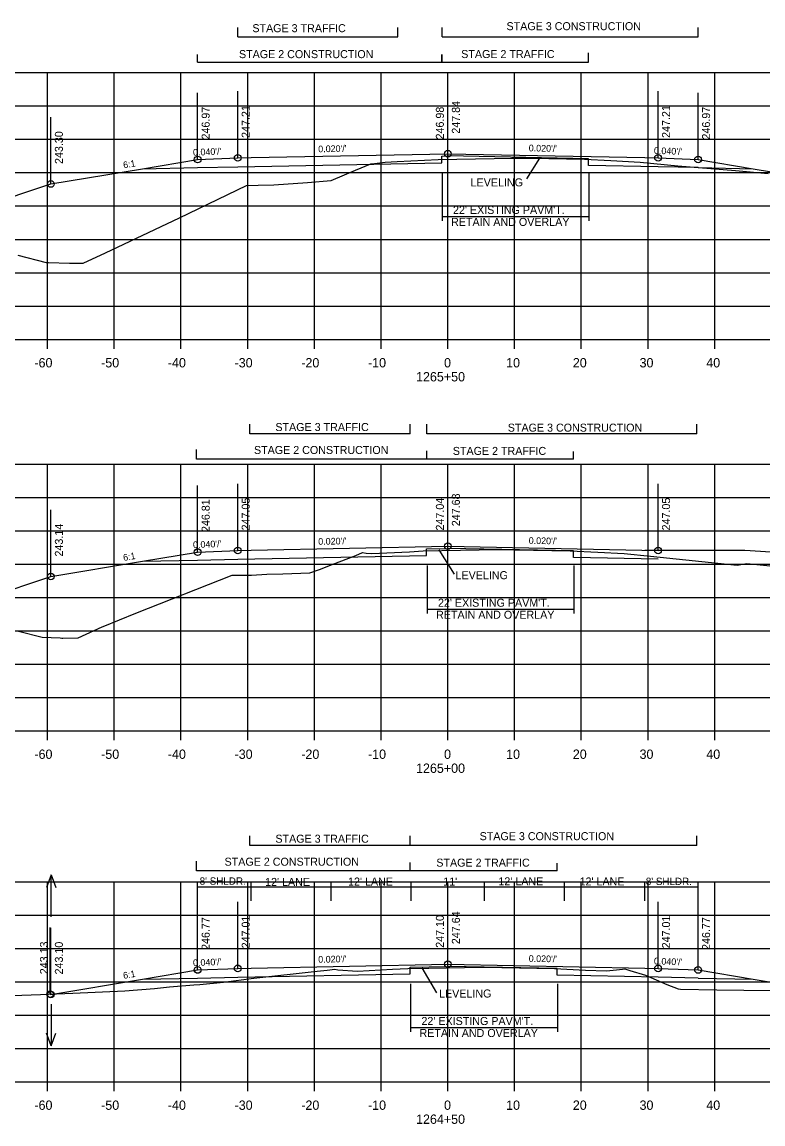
# Model space of a CAD drawing. Extents: x 1342547 to 1344156, y -1532351 to -1517216.
# Drawn here: x 1342639 to 1342750.1, y -1525084 to -1524918.8 of the extents above; entities that cross this region are included whole.
import ezdxf

# ---------------------------------------------------------------- set-up
doc = ezdxf.new("R2010")
doc.units = 0
for name, color, linetype in [('R_Alt Surface', 7, 'Continuous'), ('R_Axis', 7, 'Continuous'), ('R_Axis Annot', 7, 'Continuous'), ('R_Draft', 7, 'Continuous'), ('R_Drive', 7, 'Continuous'), ('R_Exist Surface', 7, 'Continuous'), ('R_Fin Surface', 7, 'Continuous'), ('R_Grid', 7, 'Continuous'), ('R_No Plot', 7, 'Continuous'), ('R_Water', 7, 'Continuous'), ('R_Xsect Elev', 7, 'Continuous'), ('R_Xsect Slope', 7, 'Continuous')]:
    doc.layers.add(name, color=color, linetype=linetype)

msp = doc.modelspace()

# ---------------------------------------------------------------- linework, layer by layer
at = {"layer": 'R_Alt Surface'}
for points in [[(1342701.95, -1524939.86), (1342701.95, -1524938.86), (1342702.87, -1524938.84)], [(1342723.97, -1524940.27), (1342723.97, -1524939.27), (1342702.87, -1524938.84)], [(1342657.09, -1524940.76), (1342665.37, -1524940.59)], [(1342665.37, -1524940.59), (1342671.37, -1524940.47), (1342701.95, -1524939.86)], [(1342740.37, -1524940.59), (1342734.37, -1524940.47), (1342723.97, -1524940.27)], [(1342740.37, -1524940.59), (1342748.64, -1524940.76)], [(1342665.37, -1524999.44), (1342671.37, -1524999.32), (1342699.69, -1524998.76)], [(1342699.69, -1524998.76), (1342699.69, -1524997.76), (1342702.87, -1524997.69)], [(1342721.72, -1524999.07), (1342721.72, -1524998.07), (1342702.87, -1524997.69)], [(1342657.09, -1524999.61), (1342665.37, -1524999.44)], [(1342734.37, -1524999.32), (1342721.72, -1524999.07)], [(1342665.37, -1525062.11), (1342671.37, -1525061.99), (1342697.22, -1525061.47)], [(1342697.22, -1525061.47), (1342697.22, -1525060.47), (1342702.87, -1525060.36)], [(1342719.25, -1525061.68), (1342719.25, -1525060.68), (1342702.87, -1525060.36)], [(1342657.09, -1525062.27), (1342665.37, -1525062.11)], [(1342740.37, -1525062.11), (1342734.37, -1525061.99), (1342719.25, -1525061.68)], [(1342740.37, -1525062.11), (1342748.64, -1525062.27)]]:
    msp.add_lwpolyline(points, dxfattribs=at)
at = {"layer": 'R_Axis'}
for p, q in [((1342562.87, -1524966.35), (1342842.87, -1524966.35)), ((1342642.87, -1524967.75), (1342642.87, -1524966.35)), ((1342652.87, -1524967.75), (1342652.87, -1524966.35)), ((1342662.87, -1524967.75), (1342662.87, -1524966.35)), ((1342672.87, -1524967.75), (1342672.87, -1524966.35)), ((1342682.87, -1524967.75), (1342682.87, -1524966.35)), ((1342692.87, -1524967.75), (1342692.87, -1524966.35)), ((1342702.87, -1524967.75), (1342702.87, -1524966.35)), ((1342712.87, -1524967.75), (1342712.87, -1524966.35)), ((1342722.87, -1524967.75), (1342722.87, -1524966.35)), ((1342732.87, -1524967.75), (1342732.87, -1524966.35)), ((1342742.87, -1524967.75), (1342742.87, -1524966.35)), ((1342562.87, -1525025.04), (1342842.87, -1525025.04)), ((1342642.87, -1525026.44), (1342642.87, -1525025.04)), ((1342652.87, -1525026.44), (1342652.87, -1525025.04)), ((1342662.87, -1525026.44), (1342662.87, -1525025.04)), ((1342672.87, -1525026.44), (1342672.87, -1525025.04)), ((1342682.87, -1525026.44), (1342682.87, -1525025.04)), ((1342692.87, -1525026.44), (1342692.87, -1525025.04)), ((1342702.87, -1525026.44), (1342702.87, -1525025.04)), ((1342712.87, -1525026.44), (1342712.87, -1525025.04)), ((1342722.87, -1525026.44), (1342722.87, -1525025.04)), ((1342732.87, -1525026.44), (1342732.87, -1525025.04)), ((1342742.87, -1525026.44), (1342742.87, -1525025.04)), ((1342562.87, -1525077.66), (1342842.87, -1525077.66)), ((1342642.87, -1525079.06), (1342642.87, -1525077.66)), ((1342652.87, -1525079.06), (1342652.87, -1525077.66)), ((1342662.87, -1525079.06), (1342662.87, -1525077.66)), ((1342672.87, -1525079.06), (1342672.87, -1525077.66)), ((1342682.87, -1525079.06), (1342682.87, -1525077.66)), ((1342692.87, -1525079.06), (1342692.87, -1525077.66)), ((1342702.87, -1525079.06), (1342702.87, -1525077.66)), ((1342712.87, -1525079.06), (1342712.87, -1525077.66)), ((1342722.87, -1525079.06), (1342722.87, -1525077.66)), ((1342732.87, -1525079.06), (1342732.87, -1525077.66)), ((1342742.87, -1525079.06), (1342742.87, -1525077.66))]:
    msp.add_line(p, q, dxfattribs=at)
at = {"layer": 'R_Draft'}
for p, q in [((1342671.37, -1524921), (1342671.37, -1524919.57)), ((1342671.37, -1524921), (1342695.37, -1524921)), ((1342695.37, -1524921), (1342695.37, -1524919.57)), ((1342702, -1524921), (1342702, -1524919.57)), ((1342702, -1524921), (1342740.37, -1524921)), ((1342740.37, -1524921), (1342740.37, -1524919.57)), ((1342665.37, -1524924.8), (1342665.37, -1524923.65)), ((1342701.95, -1524924.89), (1342701.95, -1524923.65)), ((1342702, -1524924.89), (1342702, -1524923.65)), ((1342723.97, -1524924.8), (1342723.97, -1524923.37)), ((1342665.37, -1524924.8), (1342701.95, -1524924.8)), ((1342701.95, -1524924.8), (1342723.97, -1524924.8)), ((1342702, -1524941.38), (1342702, -1524948.58)), ((1342724.01, -1524941.38), (1342724.01, -1524948.58)), ((1342702, -1524947.9), (1342724.01, -1524947.9)), ((1342673.2, -1524980.5), (1342673.2, -1524979.07)), ((1342697.2, -1524980.5), (1342673.2, -1524980.5)), ((1342697.2, -1524980.5), (1342697.2, -1524979.07)), ((1342699.71, -1524980.5), (1342699.71, -1524979.07)), ((1342740.2, -1524980.5), (1342699.71, -1524980.5)), ((1342740.2, -1524980.5), (1342740.2, -1524979.07)), ((1342665.19, -1524984.3), (1342665.19, -1524982.87)), ((1342699.71, -1524984.3), (1342699.71, -1524983.06)), ((1342699.71, -1524984.3), (1342699.71, -1524983.15)), ((1342721.71, -1524984.3), (1342721.71, -1524983.15)), ((1342721.71, -1524984.3), (1342721.71, -1524983.15)), ((1342699.71, -1524984.3), (1342665.19, -1524984.3)), ((1342721.71, -1524984.3), (1342699.71, -1524984.3)), ((1342699.75, -1525000.27), (1342699.75, -1525007.47)), ((1342721.75, -1525000.27), (1342721.75, -1525007.47)), ((1342699.75, -1525006.8), (1342721.75, -1525006.8)), ((1342673.2, -1525042.23), (1342673.2, -1525040.8)), ((1342697.2, -1525042.23), (1342697.2, -1525040.8)), ((1342740.2, -1525042.23), (1342740.2, -1525040.8)), ((1342697.2, -1525042.23), (1342673.2, -1525042.23)), ((1342740.2, -1525042.23), (1342697.23, -1525042.23)), ((1342665.19, -1525046.02), (1342665.19, -1525044.59)), ((1342697.23, -1525046.02), (1342697.23, -1525044.78)), ((1342697.23, -1525046.02), (1342697.23, -1525044.88)), ((1342719.23, -1525046.02), (1342719.23, -1525044.88)), ((1342719.23, -1525046.02), (1342719.23, -1525044.88)), ((1342697.23, -1525046.02), (1342665.19, -1525046.02)), ((1342719.23, -1525046.02), (1342697.23, -1525046.02)), ((1342697.27, -1525062.98), (1342697.27, -1525070.18)), ((1342719.28, -1525062.98), (1342719.28, -1525070.18)), ((1342697.27, -1525069.51), (1342719.28, -1525069.51))]:
    msp.add_line(p, q, dxfattribs=at)
at = {"layer": 'R_Drive'}
for points in [[(1342732.37, -1524997.95), (1342747.37, -1524997.95), (1342811.69, -1525002.12)], [(1342734.37, -1524997.99), (1342747.37, -1524997.95), (1342811.69, -1525002.12)]]:
    msp.add_lwpolyline(points, dxfattribs=at)
at = {"layer": 'R_Exist Surface'}
for points in [[(1342638.4, -1524953.74), (1342642.65, -1524954.82), (1342643, -1524954.84), (1342646.15, -1524954.93), (1342647.99, -1524954.91), (1342648.19, -1524954.91), (1342651.57, -1524953.37), (1342662.63, -1524948.12), (1342672.69, -1524943.29), (1342674.45, -1524943.24), (1342676.79, -1524943.17), (1342681.82, -1524942.83), (1342685.4, -1524942.55), (1342689.03, -1524940.99), (1342691.3, -1524940.02), (1342691.89, -1524939.96), (1342693.45, -1524939.78), (1342695.25, -1524939.7), (1342701.44, -1524939.4), (1342709.79, -1524939.22), (1342712.46, -1524939.16), (1342715.3, -1524939.2), (1342723.37, -1524939.34), (1342727.29, -1524939.55), (1342731.68, -1524939.77), (1342737.36, -1524940.35), (1342745.98, -1524941.05), (1342750.86, -1524941.5)], [(1342638.53, -1525010.07), (1342642.05, -1525010.97), (1342644.75, -1525011.11), (1342645, -1525011.12), (1342645.15, -1525011.12), (1342647.45, -1525011.1), (1342651.08, -1525009.45), (1342651.23, -1525009.41), (1342656.11, -1525007.41), (1342670.52, -1525001.71), (1342673.43, -1525001.68), (1342675.74, -1525001.57), (1342678.14, -1525001.5), (1342682.16, -1525001.37), (1342683.63, -1525000.85), (1342685.54, -1525000.11), (1342689.07, -1524998.75), (1342690.07, -1524998.32), (1342690.6, -1524998.38), (1342691.47, -1524998.47), (1342697.12, -1524998.18), (1342699.19, -1524998.07), (1342701.96, -1524998.02), (1342710.37, -1524997.84), (1342712.94, -1524997.9), (1342721.2, -1524998.06), (1342725.33, -1524998.26), (1342729.28, -1524998.46), (1342733.26, -1524998.83), (1342746.22, -1525000.2), (1342747.37, -1525000), (1342747.69, -1524999.95), (1342754.12, -1525000.59)], [(1342630.63, -1525064.99), (1342641.81, -1525064.58), (1342646.68, -1525064.39), (1342654.46, -1525064), (1342658.92, -1525063.69), (1342661.15, -1525063.43), (1342664.79, -1525063.1), (1342665.69, -1525063.08), (1342669.22, -1525062.73), (1342673.81, -1525062.1), (1342683.26, -1525061.06), (1342684.76, -1525060.92), (1342685.91, -1525060.79), (1342686.4, -1525060.85), (1342689.34, -1525061.06), (1342694.57, -1525060.79), (1342696.85, -1525060.68), (1342700.01, -1525060.62), (1342708.02, -1525060.46), (1342710.94, -1525060.52), (1342718.87, -1525060.68), (1342723.52, -1525060.9), (1342726.67, -1525061.04), (1342728.14, -1525060.87), (1342729.06, -1525060.76), (1342729.37, -1525060.71), (1342730.15, -1525060.98), (1342732.49, -1525061.68), (1342735.71, -1525063.06), (1342737.41, -1525063.71), (1342737.74, -1525063.77), (1342743.17, -1525063.86), (1342751.29, -1525063.96)]]:
    msp.add_lwpolyline(points, dxfattribs=at)
at = {"layer": 'R_Fin Surface'}
for points in [[(1342621.39, -1524948.99), (1342623.46, -1524949.68), (1342643.37, -1524943.05), (1342657.09, -1524940.76), (1342665.37, -1524939.38), (1342671.37, -1524939.14), (1342673.37, -1524939.1), (1342702.87, -1524938.51), (1342732.37, -1524939.1), (1342734.37, -1524939.14), (1342740.37, -1524939.38), (1342748.64, -1524940.76), (1342762.37, -1524943.05), (1342763.75, -1524943.51), (1342767.83, -1524942.15)], [(1342621.12, -1525006.85), (1342624.82, -1525008.08), (1342643.37, -1525001.9), (1342657.09, -1524999.61), (1342665.37, -1524998.23), (1342671.37, -1524997.99), (1342673.37, -1524997.95), (1342702.87, -1524997.36), (1342734.37, -1524997.99)], [(1342643.27, -1525064.53), (1342643.37, -1525064.56), (1342657.09, -1525062.27), (1342665.37, -1525060.89), (1342671.37, -1525060.65), (1342673.37, -1525060.61), (1342702.87, -1525060.02), (1342732.37, -1525060.61), (1342734.37, -1525060.65), (1342740.37, -1525060.89), (1342748.64, -1525062.27), (1342762.37, -1525064.56), (1342762.84, -1525064.72), (1342763.82, -1525064.39)]]:
    msp.add_lwpolyline(points, dxfattribs=at)
at = {"layer": 'R_Grid'}
for p, q in [((1342562.87, -1524926.35), (1342842.87, -1524926.35)), ((1342642.87, -1524966.35), (1342642.87, -1524926.35)), ((1342652.87, -1524966.35), (1342652.87, -1524926.35)), ((1342662.87, -1524966.35), (1342662.87, -1524926.35)), ((1342672.87, -1524966.35), (1342672.87, -1524926.35)), ((1342682.87, -1524966.35), (1342682.87, -1524926.35)), ((1342692.87, -1524966.35), (1342692.87, -1524926.35)), ((1342702.87, -1524966.35), (1342702.87, -1524926.35)), ((1342712.87, -1524966.35), (1342712.87, -1524926.35)), ((1342722.87, -1524966.35), (1342722.87, -1524926.35)), ((1342732.87, -1524966.35), (1342732.87, -1524926.35)), ((1342742.87, -1524966.35), (1342742.87, -1524926.35)), ((1342562.87, -1524931.35), (1342842.87, -1524931.35)), ((1342562.87, -1524936.35), (1342842.87, -1524936.35)), ((1342562.87, -1524941.35), (1342842.87, -1524941.35)), ((1342562.87, -1524946.35), (1342842.87, -1524946.35)), ((1342562.87, -1524951.35), (1342842.87, -1524951.35)), ((1342562.87, -1524956.35), (1342842.87, -1524956.35)), ((1342562.87, -1524961.35), (1342842.87, -1524961.35)), ((1342562.87, -1524966.35), (1342842.87, -1524966.35)), ((1342562.87, -1524985.04), (1342842.87, -1524985.04)), ((1342642.87, -1525025.04), (1342642.87, -1524985.04)), ((1342652.87, -1525025.04), (1342652.87, -1524985.04)), ((1342662.87, -1525025.04), (1342662.87, -1524985.04)), ((1342672.87, -1525025.04), (1342672.87, -1524985.04)), ((1342682.87, -1525025.04), (1342682.87, -1524985.04)), ((1342692.87, -1525025.04), (1342692.87, -1524985.04)), ((1342702.87, -1525025.04), (1342702.87, -1524985.04)), ((1342712.87, -1525025.04), (1342712.87, -1524985.04)), ((1342722.87, -1525025.04), (1342722.87, -1524985.04)), ((1342732.87, -1525025.04), (1342732.87, -1524985.04)), ((1342742.87, -1525025.04), (1342742.87, -1524985.04)), ((1342562.87, -1524990.04), (1342842.87, -1524990.04)), ((1342562.87, -1524995.04), (1342842.87, -1524995.04)), ((1342562.87, -1525000.04), (1342842.87, -1525000.04)), ((1342562.87, -1525005.04), (1342842.87, -1525005.04)), ((1342562.87, -1525010.04), (1342842.87, -1525010.04)), ((1342562.87, -1525015.04), (1342842.87, -1525015.04)), ((1342562.87, -1525020.04), (1342842.87, -1525020.04)), ((1342562.87, -1525025.04), (1342842.87, -1525025.04)), ((1342562.87, -1525047.66), (1342842.87, -1525047.66)), ((1342642.87, -1525077.66), (1342642.87, -1525047.66)), ((1342652.87, -1525077.66), (1342652.87, -1525047.66)), ((1342662.87, -1525077.66), (1342662.87, -1525047.66)), ((1342672.87, -1525077.66), (1342672.87, -1525047.66)), ((1342682.87, -1525077.66), (1342682.87, -1525047.66)), ((1342692.87, -1525077.66), (1342692.87, -1525047.66)), ((1342702.87, -1525077.66), (1342702.87, -1525047.66)), ((1342712.87, -1525077.66), (1342712.87, -1525047.66)), ((1342722.87, -1525077.66), (1342722.87, -1525047.66)), ((1342732.87, -1525077.66), (1342732.87, -1525047.66)), ((1342742.87, -1525077.66), (1342742.87, -1525047.66)), ((1342562.87, -1525052.66), (1342842.87, -1525052.66)), ((1342562.87, -1525057.66), (1342842.87, -1525057.66)), ((1342562.87, -1525062.66), (1342842.87, -1525062.66)), ((1342562.87, -1525067.66), (1342842.87, -1525067.66)), ((1342562.87, -1525072.66), (1342842.87, -1525072.66)), ((1342562.87, -1525077.66), (1342842.87, -1525077.66))]:
    msp.add_line(p, q, dxfattribs=at)
at = {"layer": 'R_No Plot'}
for centre in [(1342665.37, -1524939.38), (1342671.37, -1524939.14), (1342702.87, -1524938.51), (1342734.37, -1524939.14), (1342740.37, -1524939.38), (1342643.37, -1524943.05), (1342702.87, -1524997.36), (1342665.37, -1524998.23), (1342671.37, -1524997.99), (1342734.37, -1524997.99), (1342643.37, -1525001.9), (1342702.87, -1525060.02), (1342665.37, -1525060.89), (1342671.37, -1525060.65), (1342734.37, -1525060.65), (1342740.37, -1525060.89), (1342643.27, -1525064.53), (1342643.27, -1525064.53), (1342643.37, -1525064.56)]:
    msp.add_circle(centre, 0.5, dxfattribs=at)
at = {"layer": 'R_Water'}
for p, q in [((1342643.43, -1525046.62), (1342642.73, -1525048.54)), ((1342643.43, -1525052.91), (1342643.43, -1525046.62)), ((1342643.43, -1525046.62), (1342644.13, -1525048.54)), ((1342643.42, -1525066), (1342643.42, -1525072.28)), ((1342643.42, -1525072.28), (1342642.72, -1525070.36)), ((1342643.42, -1525072.28), (1342644.12, -1525070.36))]:
    msp.add_line(p, q, dxfattribs=at)
at = {"layer": 'R_Xsect Elev'}
for p, q in [((1342665.37, -1524939.38), (1342665.37, -1524929.38)), ((1342671.37, -1524939.14), (1342671.37, -1524929.14)), ((1342702.87, -1524938.51), (1342702.87, -1524928.51)), ((1342702.87, -1524939.37), (1342702.87, -1524929.37)), ((1342734.37, -1524939.14), (1342734.37, -1524929.14)), ((1342740.37, -1524939.38), (1342740.37, -1524929.38)), ((1342643.37, -1524943.05), (1342643.37, -1524933.05)), ((1342716.59, -1524939.17), (1342714.66, -1524942.29)), ((1342665.37, -1524998.23), (1342665.37, -1524988.23)), ((1342671.37, -1524997.99), (1342671.37, -1524987.99)), ((1342702.87, -1524997.36), (1342702.87, -1524987.36)), ((1342702.87, -1524998), (1342702.87, -1524988)), ((1342734.37, -1524997.99), (1342734.37, -1524987.99)), ((1342643.37, -1525001.9), (1342643.37, -1524991.9)), ((1342701.54, -1524997.89), (1342703.79, -1525001.54)), ((1342665.37, -1525060.89), (1342665.37, -1525047.64)), ((1342673.37, -1525050.5), (1342673.37, -1525047.64)), ((1342685.37, -1525050.5), (1342685.37, -1525047.64)), ((1342697.37, -1525050.5), (1342697.37, -1525047.64)), ((1342708.37, -1525050.5), (1342708.37, -1525047.64)), ((1342720.37, -1525050.5), (1342720.37, -1525047.64)), ((1342732.37, -1525050.5), (1342732.37, -1525047.64)), ((1342740.37, -1525060.89), (1342740.37, -1525047.64)), ((1342740.37, -1525048.5), (1342665.37, -1525048.5)), ((1342665.37, -1525060.89), (1342665.37, -1525050.89)), ((1342665.37, -1525060.89), (1342665.37, -1525050.89)), ((1342671.37, -1525060.65), (1342671.37, -1525050.65)), ((1342702.87, -1525060.02), (1342702.87, -1525050.02)), ((1342702.87, -1525060.56), (1342702.87, -1525050.56)), ((1342734.37, -1525060.65), (1342734.37, -1525050.65)), ((1342740.37, -1525060.89), (1342740.37, -1525050.89)), ((1342740.37, -1525060.89), (1342740.37, -1525050.89)), ((1342643.27, -1525064.53), (1342643.27, -1525054.53)), ((1342643.37, -1525064.56), (1342643.37, -1525054.56)), ((1342701.24, -1525064.32), (1342699.02, -1525060.55))]:
    msp.add_line(p, q, dxfattribs=at)

# ---------------------------------------------------------------- texts
at = {"layer": 'R_Axis Annot'}
for s, p in [('-60', (1342640.9, -1524970.55)), ('-50', (1342650.9, -1524970.55)), ('-40', (1342660.9, -1524970.55)), ('-30', (1342670.9, -1524970.55)), ('-20', (1342680.9, -1524970.55)), ('-10', (1342690.9, -1524970.55)), ('0', (1342702.3, -1524970.55)), ('10', (1342711.6, -1524970.55)), ('20', (1342721.6, -1524970.55)), ('30', (1342731.6, -1524970.55)), ('40', (1342741.6, -1524970.55)), ('1265+50', (1342698.1, -1524972.65)), ('-60', (1342640.9, -1525029.24)), ('-50', (1342650.9, -1525029.24)), ('-40', (1342660.9, -1525029.24)), ('-30', (1342670.9, -1525029.24)), ('-20', (1342680.9, -1525029.24)), ('-10', (1342690.9, -1525029.24)), ('0', (1342702.3, -1525029.24)), ('10', (1342711.6, -1525029.24)), ('20', (1342721.6, -1525029.24)), ('30', (1342731.6, -1525029.24)), ('40', (1342741.6, -1525029.24)), ('1265+00', (1342698.1, -1525031.34)), ('-60', (1342640.9, -1525081.86)), ('-50', (1342650.9, -1525081.86)), ('-40', (1342660.9, -1525081.86)), ('-30', (1342670.9, -1525081.86)), ('-20', (1342680.9, -1525081.86)), ('-10', (1342690.9, -1525081.86)), ('0', (1342702.3, -1525081.86)), ('10', (1342711.6, -1525081.86)), ('20', (1342721.6, -1525081.86)), ('30', (1342731.6, -1525081.86)), ('40', (1342741.6, -1525081.86)), ('1264+50', (1342698.1, -1525083.96))]:
    msp.add_text(s, height=1.4, dxfattribs=at).set_placement(p)
at = {"layer": 'R_Draft'}
for s, p in [('STAGE 3 TRAFFIC', (1342673.57, -1524920.29)), ('STAGE 3 CONSTRUCTION', (1342711.66, -1524919.99)), ('STAGE 2 CONSTRUCTION', (1342671.56, -1524924.18)), ('STAGE 2 TRAFFIC', (1342704.87, -1524924.17)), ("22' EXISTING PAVM'T.", (1342703.64, -1524947.54)), ('RETAIN AND OVERLAY', (1342703.35, -1524949.34)), ('STAGE 3 TRAFFIC', (1342677.02, -1524980.09)), ('STAGE 3 CONSTRUCTION', (1342711.85, -1524980.18)), ('STAGE 2 CONSTRUCTION', (1342673.81, -1524983.53)), ('STAGE 2 TRAFFIC', (1342703.61, -1524983.67)), ("22' EXISTING PAVM'T.", (1342701.39, -1525006.43)), ('RETAIN AND OVERLAY', (1342701.1, -1525008.23)), ('STAGE 3 TRAFFIC', (1342677.02, -1525041.81)), ('STAGE 3 CONSTRUCTION', (1342707.63, -1525041.43)), ('STAGE 2 CONSTRUCTION', (1342669.4, -1525045.26)), ('STAGE 2 TRAFFIC', (1342701.14, -1525045.4)), ("22' EXISTING PAVM'T.", (1342698.91, -1525069.14)), ('RETAIN AND OVERLAY', (1342698.62, -1525070.94))]:
    msp.add_text(s, height=1.2, dxfattribs=at).set_placement(p)
at = {"layer": 'R_Xsect Elev'}
for s, p in [('247.84', (1342704.67, -1524935.51)), ('246.97', (1342667.17, -1524936.38)), ('247.21', (1342673.17, -1524936.14)), ('246.98', (1342702.27, -1524936.37)), ('247.21', (1342736.17, -1524936.14)), ('246.97', (1342742.17, -1524936.38)), ('243.30', (1342645.17, -1524940.05)), ('246.81', (1342667.17, -1524995.23)), ('247.05', (1342673.17, -1524994.99)), ('247.04', (1342702.27, -1524995)), ('247.68', (1342704.67, -1524994.36)), ('247.05', (1342736.17, -1524994.99)), ('243.14', (1342645.17, -1524998.9)), ('246.77', (1342667.17, -1525057.89)), ('247.01', (1342673.17, -1525057.65)), ('247.10', (1342702.27, -1525057.56)), ('247.64', (1342704.67, -1525057.02)), ('247.01', (1342736.17, -1525057.65)), ('246.77', (1342742.17, -1525057.89)), ('243.13', (1342642.94, -1525061.53)), ('243.10', (1342645.17, -1525061.56))]:
    msp.add_text(s, height=1.2, rotation=90, dxfattribs=at).set_placement(p)
for s, height, p in [('LEVELING', 1.2, (1342706.28, -1524943.41)), ('LEVELING', 1.2, (1342704.02, -1525002.3)), ("8' SHLDR.", 1.1, (1342665.67, -1525048.11)), ("12' LANE", 1.2, (1342675.48, -1525048.29)), ("12' LANE", 1.2, (1342687.91, -1525048.23)), ("11'", 1.2, (1342702.18, -1525048.23)), ("12' LANE", 1.2, (1342710.44, -1525048.2)), ("12' LANE", 1.2, (1342722.61, -1525048.22)), ("8' SHLDR.", 1.1, (1342732.54, -1525048.15)), ('LEVELING', 1.2, (1342701.55, -1525065.02))]:
    msp.add_text(s, height=height, dxfattribs=at).set_placement(p)
at = {"layer": 'R_Xsect Slope'}
for s, rotation, p in [("0.040'/'", 2.2906, (1342664.69, -1524938.81)), ("0.020'/'", 1.1458, (1342683.45, -1524938.3)), ("0.020'/'", 358.8542, (1342714.98, -1524938.15)), ("0.040'/'", 357.7087, (1342733.74, -1524938.52)), ('6:1', 9.4623, (1342654.28, -1524940.72)), ("0.040'/'", 2.2906, (1342664.69, -1524997.65)), ("0.020'/'", 1.1458, (1342683.45, -1524997.15)), ("0.020'/'", 358.8542, (1342714.98, -1524997)), ('6:1', 9.4623, (1342654.28, -1524999.57)), ("0.040'/'", 2.2906, (1342664.69, -1525060.32)), ("0.020'/'", 1.1458, (1342683.45, -1525059.81)), ("0.020'/'", 358.8542, (1342714.98, -1525059.66)), ("0.040'/'", 357.7087, (1342733.74, -1525060.03)), ('6:1', 9.4623, (1342654.28, -1525062.23))]:
    msp.add_text(s, height=1, rotation=rotation, dxfattribs=at).set_placement(p)

doc.saveas('drawing.dxf')
